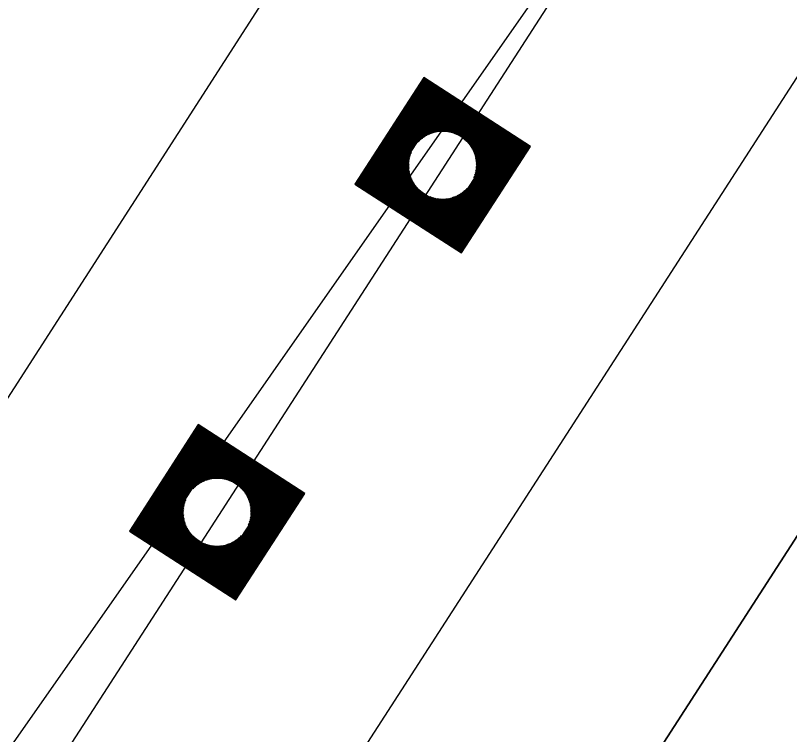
# Model space of a CAD drawing. Extents: x 14104283 to 14129344, y 8637090 to 8673339.
# Drawn here: x 14119366.81 to 14119404.15, y 8669207.66 to 8669242.35 of the extents above; entities that cross this region are included whole.
import ezdxf

# ---------------------------------------------------------------- set-up
doc = ezdxf.new("R2010")
doc.units = 0
for name, color, linetype in [('dsnCellElements', 7, 'Continuous'), ('dsnPaintExistingBrokenLaneLineWhite', 7, 'Continuous'), ('dsnPaintExistingDoubleCenterYellow', 7, 'Continuous'), ('dsnPaintExistingEdgeLineRightWhite', 7, 'Continuous'), ('dsnPaintPlaceBrokenLineWhite', 7, 'Continuous'), ('dsnPaintRemoveBrokenLineWhite', 7, 'Continuous'), ('dsnShadingPaved', 7, 'Continuous'), ('dsnStdLabel', 7, 'Continuous'), ('dsnTapePlaceChannelizingLaneYellow', 7, 'Continuous'), ('dsnTapePlaceChannelizingYellow', 7, 'Continuous')]:
    doc.layers.add(name, color=color, linetype=linetype)

msp = doc.modelspace()

# ---------------------------------------------------------------- linework, layer by layer
at = {"layer": 'dsnCellElements'}
for centre in [(14119387.415, 8669235.128), (14119376.539, 8669218.385)]:
    msp.add_circle(centre, 1.65, dxfattribs=at)
at = {"layer": 'dsnPaintExistingBrokenLaneLineWhite'}
msp.add_line((14119353.59, 8669160.467), (14119404.971, 8669240.065), dxfattribs=at)
at = {"layer": 'dsnPaintExistingDoubleCenterYellow'}
msp.add_line((14119292.215, 8669087.555), (14119403.438, 8669259.759), dxfattribs=at)
at = {"layer": 'dsnPaintExistingEdgeLineRightWhite'}
msp.add_line((14119329.789, 8669101.47), (14119537.52, 8669423.28), dxfattribs=at)
at = {"layer": 'dsnPaintPlaceBrokenLineWhite'}
msp.add_line((14119353.59, 8669160.467), (14119404.971, 8669240.065), dxfattribs=at)
at = {"layer": 'dsnPaintRemoveBrokenLineWhite'}
msp.add_lwpolyline([(14119165.41, 8668913.412), (14119189.033, 8668950.186), (14119216.95, 8668992.781), (14119247.944, 8669040.282), (14119277.52, 8669085.564), (14119307.01, 8669131.474), (14119338.846, 8669181.22), (14119365.698, 8669222.758), (14119393.589, 8669266.098)], dxfattribs=at)
at = {"layer": 'dsnShadingPaved'}
for p, q in [((14119403.438, 8669259.759), (14119219.81, 8668997.415)), ((14119292.603, 8669088.156), (14119403.438, 8669259.759)), ((14119415.053, 8669233.557), (14119367.38, 8669159.704))]:
    msp.add_line(p, q, dxfattribs=at)
at = {"layer": 'dsnStdLabel'}
for points in [[(14119388.325, 8669230.893), (14119391.65, 8669236.038), (14119386.505, 8669239.362), (14119383.18, 8669234.218), (14119388.325, 8669230.893)], [(14119388.322, 8669230.895), (14119391.645, 8669236.037), (14119386.506, 8669239.358), (14119383.185, 8669234.219), (14119388.327, 8669230.896)], [(14119388.319, 8669230.896), (14119391.641, 8669236.036), (14119386.507, 8669239.353), (14119383.189, 8669234.22), (14119388.329, 8669230.898)], [(14119388.367, 8669231.031), (14119391.595, 8669236.026), (14119386.517, 8669239.308), (14119383.235, 8669234.23), (14119388.346, 8669230.926)], [(14119388.357, 8669231.076), (14119391.55, 8669236.016), (14119386.527, 8669239.262), (14119383.281, 8669234.239), (14119388.364, 8669230.954)], [(14119388.347, 8669231.122), (14119391.504, 8669236.006), (14119386.537, 8669239.216), (14119383.326, 8669234.249), (14119388.382, 8669230.982)], [(14119388.338, 8669231.168), (14119391.458, 8669235.996), (14119386.546, 8669239.171), (14119383.372, 8669234.259), (14119388.367, 8669231.031)], [(14119388.328, 8669231.213), (14119391.413, 8669235.987), (14119386.556, 8669239.125), (14119383.418, 8669234.269), (14119388.357, 8669231.076)], [(14119388.318, 8669231.259), (14119391.367, 8669235.977), (14119386.566, 8669239.08), (14119383.463, 8669234.279), (14119388.347, 8669231.122)], [(14119388.308, 8669231.304), (14119391.321, 8669235.967), (14119386.576, 8669239.034), (14119383.509, 8669234.288), (14119388.338, 8669231.168)], [(14119388.298, 8669231.35), (14119391.276, 8669235.957), (14119386.586, 8669238.988), (14119383.554, 8669234.298), (14119388.328, 8669231.213)], [(14119388.289, 8669231.396), (14119391.23, 8669235.947), (14119386.595, 8669238.943), (14119383.6, 8669234.308), (14119388.318, 8669231.259)], [(14119388.279, 8669231.441), (14119391.185, 8669235.938), (14119386.605, 8669238.897), (14119383.646, 8669234.318), (14119388.308, 8669231.304)], [(14119388.269, 8669231.487), (14119391.139, 8669235.928), (14119386.615, 8669238.851), (14119383.691, 8669234.328), (14119388.298, 8669231.35)], [(14119388.259, 8669231.533), (14119391.093, 8669235.918), (14119386.625, 8669238.806), (14119383.737, 8669234.337), (14119388.289, 8669231.396)], [(14119388.249, 8669231.578), (14119391.048, 8669235.908), (14119386.635, 8669238.76), (14119383.783, 8669234.347), (14119388.279, 8669231.441)], [(14119388.24, 8669231.624), (14119391.002, 8669235.898), (14119386.644, 8669238.715), (14119383.828, 8669234.357), (14119388.269, 8669231.487)], [(14119388.23, 8669231.67), (14119390.956, 8669235.889), (14119386.654, 8669238.669), (14119383.874, 8669234.367), (14119388.259, 8669231.533)], [(14119388.22, 8669231.715), (14119390.911, 8669235.879), (14119386.664, 8669238.623), (14119383.919, 8669234.377), (14119388.249, 8669231.578)], [(14119388.21, 8669231.761), (14119390.865, 8669235.869), (14119386.674, 8669238.578), (14119383.965, 8669234.386), (14119388.24, 8669231.624)], [(14119388.2, 8669231.806), (14119390.82, 8669235.859), (14119386.684, 8669238.532), (14119384.011, 8669234.396), (14119388.23, 8669231.67)], [(14119388.191, 8669231.852), (14119390.774, 8669235.849), (14119386.693, 8669238.486), (14119384.056, 8669234.406), (14119388.22, 8669231.715)], [(14119388.181, 8669231.898), (14119390.728, 8669235.839), (14119386.703, 8669238.441), (14119384.102, 8669234.416), (14119388.21, 8669231.761)], [(14119388.171, 8669231.943), (14119390.683, 8669235.83), (14119386.713, 8669238.395), (14119384.148, 8669234.426), (14119388.2, 8669231.806)], [(14119388.161, 8669231.989), (14119390.637, 8669235.82), (14119386.723, 8669238.35), (14119384.193, 8669234.435), (14119388.191, 8669231.852)], [(14119388.151, 8669232.035), (14119390.591, 8669235.81), (14119386.733, 8669238.304), (14119384.239, 8669234.445), (14119388.181, 8669231.898)], [(14119388.141, 8669232.08), (14119390.546, 8669235.8), (14119386.742, 8669238.258), (14119384.284, 8669234.455), (14119388.171, 8669231.943)], [(14119388.132, 8669232.126), (14119390.5, 8669235.79), (14119386.752, 8669238.213), (14119384.33, 8669234.465), (14119388.161, 8669231.989)], [(14119388.122, 8669232.171), (14119390.454, 8669235.781), (14119386.762, 8669238.167), (14119384.376, 8669234.475), (14119388.151, 8669232.035)], [(14119388.112, 8669232.217), (14119390.409, 8669235.771), (14119386.772, 8669238.121), (14119384.421, 8669234.484), (14119388.141, 8669232.08)], [(14119388.102, 8669232.263), (14119390.363, 8669235.761), (14119386.782, 8669238.076), (14119384.467, 8669234.494), (14119388.132, 8669232.126)], [(14119388.092, 8669232.308), (14119390.318, 8669235.751), (14119386.791, 8669238.03), (14119384.513, 8669234.504), (14119388.122, 8669232.171)], [(14119388.083, 8669232.354), (14119390.272, 8669235.741), (14119386.801, 8669237.984), (14119384.558, 8669234.514), (14119388.112, 8669232.217)], [(14119388.073, 8669232.4), (14119390.226, 8669235.732), (14119386.811, 8669237.939), (14119384.604, 8669234.524), (14119388.102, 8669232.263)], [(14119388.063, 8669232.445), (14119390.181, 8669235.722), (14119386.821, 8669237.893), (14119384.65, 8669234.533), (14119388.092, 8669232.308)], [(14119388.053, 8669232.491), (14119390.135, 8669235.712), (14119386.831, 8669237.848), (14119384.695, 8669234.543), (14119388.083, 8669232.354)], [(14119388.043, 8669232.536), (14119390.089, 8669235.702), (14119386.841, 8669237.802), (14119384.741, 8669234.553), (14119388.073, 8669232.4)], [(14119388.034, 8669232.582), (14119390.044, 8669235.692), (14119386.85, 8669237.756), (14119384.786, 8669234.563), (14119388.063, 8669232.445)], [(14119388.024, 8669232.628), (14119389.998, 8669235.683), (14119386.86, 8669237.711), (14119384.832, 8669234.573), (14119388.053, 8669232.491)], [(14119388.014, 8669232.673), (14119389.953, 8669235.673), (14119386.87, 8669237.665), (14119384.878, 8669234.582), (14119388.043, 8669232.536)], [(14119388.004, 8669232.719), (14119389.907, 8669235.663), (14119386.88, 8669237.619), (14119384.923, 8669234.592), (14119388.034, 8669232.582)], [(14119387.994, 8669232.765), (14119389.861, 8669235.653), (14119386.89, 8669237.574), (14119384.969, 8669234.602), (14119388.024, 8669232.628)], [(14119387.985, 8669232.81), (14119389.816, 8669235.643), (14119386.899, 8669237.528), (14119385.015, 8669234.612), (14119388.014, 8669232.673)], [(14119387.975, 8669232.856), (14119389.77, 8669235.634), (14119386.909, 8669237.483), (14119385.06, 8669234.622), (14119388.004, 8669232.719)], [(14119387.965, 8669232.901), (14119389.724, 8669235.624), (14119386.919, 8669237.437), (14119385.106, 8669234.631), (14119387.994, 8669232.765)], [(14119387.955, 8669232.947), (14119389.679, 8669235.614), (14119386.929, 8669237.391), (14119385.151, 8669234.641), (14119387.985, 8669232.81)], [(14119388.027, 8669236.642), (14119386.939, 8669237.346), (14119386.235, 8669236.257)], [(14119387.893, 8669236.69), (14119386.948, 8669237.3), (14119386.338, 8669236.356)], [(14119387.788, 8669236.718), (14119386.958, 8669237.254), (14119386.422, 8669236.424)], [(14119387.699, 8669236.736), (14119386.968, 8669237.209), (14119386.495, 8669236.478)], [(14119387.62, 8669236.748), (14119386.978, 8669237.163), (14119386.563, 8669236.521)], [(14119387.547, 8669236.756), (14119386.988, 8669237.118), (14119386.626, 8669236.558)], [(14119387.48, 8669236.76), (14119386.997, 8669237.072), (14119386.685, 8669236.589)], [(14119387.417, 8669236.761), (14119387.007, 8669237.026), (14119386.742, 8669236.616)], [(14119387.358, 8669236.76), (14119387.017, 8669236.981), (14119386.796, 8669236.639)], [(14119387.302, 8669236.757), (14119387.027, 8669236.935), (14119386.849, 8669236.66)], [(14119387.248, 8669236.753), (14119387.037, 8669236.889), (14119386.9, 8669236.678)], [(14119387.197, 8669236.746), (14119387.046, 8669236.844), (14119386.949, 8669236.693)], [(14119387.148, 8669236.739), (14119387.056, 8669236.798), (14119386.997, 8669236.707)], [(14119387.1, 8669236.73), (14119387.066, 8669236.753), (14119387.044, 8669236.718)], [(14119388.93, 8669234.516), (14119389.633, 8669235.604), (14119388.544, 8669236.308)], [(14119388.977, 8669234.65), (14119389.588, 8669235.594), (14119388.643, 8669236.205)], [(14119389.005, 8669234.754), (14119389.542, 8669235.585), (14119388.712, 8669236.121)], [(14119389.024, 8669234.844), (14119389.496, 8669235.575), (14119388.765, 8669236.047)], [(14119385.901, 8669235.74), (14119385.197, 8669234.651), (14119386.286, 8669233.947)], [(14119389.036, 8669234.923), (14119389.451, 8669235.565), (14119388.809, 8669235.98)], [(14119389.043, 8669234.995), (14119389.405, 8669235.555), (14119388.845, 8669235.917)], [(14119389.047, 8669235.062), (14119389.359, 8669235.545), (14119388.876, 8669235.857)], [(14119389.049, 8669235.125), (14119389.314, 8669235.536), (14119388.903, 8669235.801)], [(14119389.048, 8669235.185), (14119389.268, 8669235.526), (14119388.927, 8669235.746)], [(14119389.045, 8669235.241), (14119389.223, 8669235.516), (14119388.947, 8669235.694)], [(14119389.04, 8669235.294), (14119389.177, 8669235.506), (14119388.965, 8669235.643)], [(14119385.853, 8669235.605), (14119385.243, 8669234.661), (14119386.187, 8669234.051)], [(14119385.825, 8669235.501), (14119385.288, 8669234.671), (14119386.118, 8669234.134)], [(14119385.807, 8669235.412), (14119385.334, 8669234.68), (14119386.065, 8669234.208)], [(14119385.794, 8669235.332), (14119385.38, 8669234.69), (14119386.022, 8669234.275)], [(14119389.034, 8669235.346), (14119389.131, 8669235.496), (14119388.981, 8669235.594)], [(14119389.027, 8669235.395), (14119389.086, 8669235.487), (14119388.994, 8669235.546)], [(14119389.018, 8669235.443), (14119389.04, 8669235.477), (14119389.006, 8669235.499)], [(14119385.787, 8669235.26), (14119385.425, 8669234.7), (14119385.985, 8669234.338)], [(14119385.783, 8669235.193), (14119385.471, 8669234.71), (14119385.954, 8669234.398)], [(14119385.782, 8669235.13), (14119385.516, 8669234.72), (14119385.927, 8669234.455)], [(14119385.783, 8669235.071), (14119385.562, 8669234.729), (14119385.903, 8669234.509)], [(14119385.786, 8669235.014), (14119385.608, 8669234.739), (14119385.883, 8669234.561)], [(14119385.79, 8669234.961), (14119385.653, 8669234.749), (14119385.865, 8669234.612)], [(14119385.796, 8669234.909), (14119385.699, 8669234.759), (14119385.85, 8669234.662)], [(14119385.804, 8669234.86), (14119385.745, 8669234.769), (14119385.836, 8669234.71)], [(14119385.812, 8669234.813), (14119385.79, 8669234.779), (14119385.824, 8669234.756)], [(14119387.916, 8669233.13), (14119388.335, 8669233.778)], [(14119387.926, 8669233.084), (14119388.409, 8669233.831)], [(14119387.936, 8669233.038), (14119388.492, 8669233.9)], [(14119387.945, 8669232.993), (14119388.595, 8669233.998)], [(14119386.803, 8669233.613), (14119387.975, 8669232.856)], [(14119386.938, 8669233.566), (14119387.965, 8669232.901)], [(14119387.042, 8669233.537), (14119387.955, 8669232.947)], [(14119387.131, 8669233.519), (14119387.945, 8669232.993)], [(14119387.21, 8669233.507), (14119387.936, 8669233.038)], [(14119387.283, 8669233.5), (14119387.926, 8669233.084)], [(14119387.35, 8669233.495), (14119387.916, 8669233.13)], [(14119387.413, 8669233.494), (14119387.906, 8669233.175)], [(14119387.472, 8669233.495), (14119387.896, 8669233.221)], [(14119387.528, 8669233.498), (14119387.887, 8669233.266)], [(14119387.582, 8669233.503), (14119387.877, 8669233.312)], [(14119387.633, 8669233.509), (14119387.867, 8669233.358)], [(14119387.683, 8669233.516), (14119387.857, 8669233.403)], [(14119387.73, 8669233.525), (14119387.847, 8669233.449)], [(14119387.847, 8669233.449), (14119387.93, 8669233.578)], [(14119387.857, 8669233.403), (14119387.981, 8669233.595)], [(14119387.867, 8669233.358), (14119388.034, 8669233.616)], [(14119387.877, 8669233.312), (14119388.088, 8669233.639)], [(14119387.887, 8669233.266), (14119388.145, 8669233.666)], [(14119387.896, 8669233.221), (14119388.204, 8669233.698)], [(14119387.906, 8669233.175), (14119388.267, 8669233.734)], [(14119377.449, 8669214.15), (14119380.774, 8669219.295), (14119375.629, 8669222.62), (14119372.304, 8669217.475), (14119377.449, 8669214.15)], [(14119377.446, 8669214.152), (14119380.77, 8669219.294), (14119375.63, 8669222.616), (14119372.309, 8669217.476), (14119377.451, 8669214.153)], [(14119377.444, 8669214.154), (14119380.765, 8669219.293), (14119375.631, 8669222.611), (14119372.314, 8669217.477), (14119377.453, 8669214.156)], [(14119377.491, 8669214.288), (14119380.719, 8669219.283), (14119375.641, 8669222.565), (14119372.359, 8669217.487), (14119377.471, 8669214.184)], [(14119377.481, 8669214.334), (14119380.674, 8669219.274), (14119375.651, 8669222.52), (14119372.405, 8669217.497), (14119377.489, 8669214.211)], [(14119377.472, 8669214.38), (14119380.628, 8669219.264), (14119375.661, 8669222.474), (14119372.45, 8669217.507), (14119377.506, 8669214.239)], [(14119377.462, 8669214.425), (14119380.582, 8669219.254), (14119375.671, 8669222.428), (14119372.496, 8669217.517), (14119377.491, 8669214.288)], [(14119377.452, 8669214.471), (14119380.537, 8669219.244), (14119375.68, 8669222.383), (14119372.542, 8669217.526), (14119377.481, 8669214.334)], [(14119377.442, 8669214.517), (14119380.491, 8669219.234), (14119375.69, 8669222.337), (14119372.587, 8669217.536), (14119377.472, 8669214.38)], [(14119377.432, 8669214.562), (14119380.446, 8669219.225), (14119375.7, 8669222.292), (14119372.633, 8669217.546), (14119377.462, 8669214.425)], [(14119377.423, 8669214.608), (14119380.4, 8669219.215), (14119375.71, 8669222.246), (14119372.679, 8669217.556), (14119377.452, 8669214.471)], [(14119377.413, 8669214.653), (14119380.354, 8669219.205), (14119375.72, 8669222.2), (14119372.724, 8669217.566), (14119377.442, 8669214.517)], [(14119377.403, 8669214.699), (14119380.309, 8669219.195), (14119375.729, 8669222.155), (14119372.77, 8669217.575), (14119377.432, 8669214.562)], [(14119377.393, 8669214.745), (14119380.263, 8669219.185), (14119375.739, 8669222.109), (14119372.815, 8669217.585), (14119377.423, 8669214.608)], [(14119377.383, 8669214.79), (14119380.217, 8669219.176), (14119375.749, 8669222.063), (14119372.861, 8669217.595), (14119377.413, 8669214.653)], [(14119377.373, 8669214.836), (14119380.172, 8669219.166), (14119375.759, 8669222.018), (14119372.907, 8669217.605), (14119377.403, 8669214.699)], [(14119377.364, 8669214.882), (14119380.126, 8669219.156), (14119375.769, 8669221.972), (14119372.952, 8669217.615), (14119377.393, 8669214.745)], [(14119377.354, 8669214.927), (14119380.081, 8669219.146), (14119375.778, 8669221.927), (14119372.998, 8669217.624), (14119377.383, 8669214.79)], [(14119377.344, 8669214.973), (14119380.035, 8669219.136), (14119375.788, 8669221.881), (14119373.044, 8669217.634), (14119377.373, 8669214.836)], [(14119377.334, 8669215.018), (14119379.989, 8669219.127), (14119375.798, 8669221.835), (14119373.089, 8669217.644), (14119377.364, 8669214.882)], [(14119377.324, 8669215.064), (14119379.944, 8669219.117), (14119375.808, 8669221.79), (14119373.135, 8669217.654), (14119377.354, 8669214.927)], [(14119377.315, 8669215.11), (14119379.898, 8669219.107), (14119375.818, 8669221.744), (14119373.181, 8669217.664), (14119377.344, 8669214.973)], [(14119377.305, 8669215.155), (14119379.852, 8669219.097), (14119375.827, 8669221.698), (14119373.226, 8669217.673), (14119377.334, 8669215.018)], [(14119377.295, 8669215.201), (14119379.807, 8669219.087), (14119375.837, 8669221.653), (14119373.272, 8669217.683), (14119377.324, 8669215.064)], [(14119377.285, 8669215.247), (14119379.761, 8669219.078), (14119375.847, 8669221.607), (14119373.317, 8669217.693), (14119377.315, 8669215.11)], [(14119377.275, 8669215.292), (14119379.716, 8669219.068), (14119375.857, 8669221.562), (14119373.363, 8669217.703), (14119377.305, 8669215.155)], [(14119377.266, 8669215.338), (14119379.67, 8669219.058), (14119375.867, 8669221.516), (14119373.409, 8669217.713), (14119377.295, 8669215.201)], [(14119377.256, 8669215.383), (14119379.624, 8669219.048), (14119375.876, 8669221.47), (14119373.454, 8669217.722), (14119377.285, 8669215.247)], [(14119377.246, 8669215.429), (14119379.579, 8669219.038), (14119375.886, 8669221.425), (14119373.5, 8669217.732), (14119377.275, 8669215.292)], [(14119377.236, 8669215.475), (14119379.533, 8669219.029), (14119375.896, 8669221.379), (14119373.546, 8669217.742), (14119377.266, 8669215.338)], [(14119377.226, 8669215.52), (14119379.487, 8669219.019), (14119375.906, 8669221.333), (14119373.591, 8669217.752), (14119377.256, 8669215.383)], [(14119377.217, 8669215.566), (14119379.442, 8669219.009), (14119375.916, 8669221.288), (14119373.637, 8669217.762), (14119377.246, 8669215.429)], [(14119377.207, 8669215.612), (14119379.396, 8669218.999), (14119375.925, 8669221.242), (14119373.682, 8669217.771), (14119377.236, 8669215.475)], [(14119377.197, 8669215.657), (14119379.351, 8669218.989), (14119375.935, 8669221.197), (14119373.728, 8669217.781), (14119377.226, 8669215.52)], [(14119377.187, 8669215.703), (14119379.305, 8669218.98), (14119375.945, 8669221.151), (14119373.774, 8669217.791), (14119377.217, 8669215.566)], [(14119377.177, 8669215.748), (14119379.259, 8669218.97), (14119375.955, 8669221.105), (14119373.819, 8669217.801), (14119377.207, 8669215.612)], [(14119377.168, 8669215.794), (14119379.214, 8669218.96), (14119375.965, 8669221.06), (14119373.865, 8669217.811), (14119377.197, 8669215.657)], [(14119377.158, 8669215.84), (14119379.168, 8669218.95), (14119375.974, 8669221.014), (14119373.911, 8669217.82), (14119377.187, 8669215.703)], [(14119377.148, 8669215.885), (14119379.122, 8669218.94), (14119375.984, 8669220.968), (14119373.956, 8669217.83), (14119377.177, 8669215.748)], [(14119377.138, 8669215.931), (14119379.077, 8669218.93), (14119375.994, 8669220.923), (14119374.002, 8669217.84), (14119377.168, 8669215.794)], [(14119377.128, 8669215.977), (14119379.031, 8669218.921), (14119376.004, 8669220.877), (14119374.047, 8669217.85), (14119377.158, 8669215.84)], [(14119377.119, 8669216.022), (14119378.985, 8669218.911), (14119376.014, 8669220.832), (14119374.093, 8669217.86), (14119377.148, 8669215.885)], [(14119377.109, 8669216.068), (14119378.94, 8669218.901), (14119376.023, 8669220.786), (14119374.139, 8669217.87), (14119377.138, 8669215.931)], [(14119377.099, 8669216.113), (14119378.894, 8669218.891), (14119376.033, 8669220.74), (14119374.184, 8669217.879), (14119377.128, 8669215.977)], [(14119377.089, 8669216.159), (14119378.849, 8669218.881), (14119376.043, 8669220.695), (14119374.23, 8669217.889), (14119377.119, 8669216.022)], [(14119377.079, 8669216.205), (14119378.803, 8669218.872), (14119376.053, 8669220.649), (14119374.276, 8669217.899), (14119377.109, 8669216.068)], [(14119377.151, 8669219.9), (14119376.063, 8669220.603), (14119375.359, 8669219.515)], [(14119377.017, 8669219.947), (14119376.073, 8669220.558), (14119375.462, 8669219.613)], [(14119376.912, 8669219.976), (14119376.082, 8669220.512), (14119375.546, 8669219.682)], [(14119376.823, 8669219.994), (14119376.092, 8669220.466), (14119375.62, 8669219.735)], [(14119376.744, 8669220.006), (14119376.102, 8669220.421), (14119375.687, 8669219.779)], [(14119376.672, 8669220.013), (14119376.112, 8669220.375), (14119375.75, 8669219.815)], [(14119376.604, 8669220.017), (14119376.122, 8669220.33), (14119375.809, 8669219.847)], [(14119376.542, 8669220.019), (14119376.131, 8669220.284), (14119375.866, 8669219.874)], [(14119376.482, 8669220.018), (14119376.141, 8669220.238), (14119375.921, 8669219.897)], [(14119376.426, 8669220.015), (14119376.151, 8669220.193), (14119375.973, 8669219.918)], [(14119376.372, 8669220.01), (14119376.161, 8669220.147), (14119376.024, 8669219.935)], [(14119376.321, 8669220.004), (14119376.171, 8669220.101), (14119376.073, 8669219.951)], [(14119376.272, 8669219.997), (14119376.18, 8669220.056), (14119376.121, 8669219.964)], [(14119376.224, 8669219.988), (14119376.19, 8669220.01), (14119376.168, 8669219.976)], [(14119378.054, 8669217.773), (14119378.757, 8669218.862), (14119377.669, 8669219.565)], [(14119378.101, 8669217.908), (14119378.712, 8669218.852), (14119377.767, 8669219.462)], [(14119378.13, 8669218.012), (14119378.666, 8669218.842), (14119377.836, 8669219.379)], [(14119378.148, 8669218.101), (14119378.62, 8669218.832), (14119377.889, 8669219.305)], [(14119378.16, 8669218.181), (14119378.575, 8669218.823), (14119377.933, 8669219.238)], [(14119375.025, 8669218.997), (14119374.321, 8669217.909), (14119375.41, 8669217.205)], [(14119374.977, 8669218.863), (14119374.367, 8669217.919), (14119375.311, 8669217.308)], [(14119378.167, 8669218.253), (14119378.529, 8669218.813), (14119377.969, 8669219.175)], [(14119378.171, 8669218.32), (14119378.484, 8669218.803), (14119378.001, 8669219.115)], [(14119378.173, 8669218.383), (14119378.438, 8669218.793), (14119378.028, 8669219.058)], [(14119378.172, 8669218.442), (14119378.392, 8669218.783), (14119378.051, 8669219.004)], [(14119378.169, 8669218.498), (14119378.347, 8669218.774), (14119378.072, 8669218.951)], [(14119378.164, 8669218.552), (14119378.301, 8669218.764), (14119378.089, 8669218.901)], [(14119378.158, 8669218.603), (14119378.255, 8669218.754), (14119378.105, 8669218.851)], [(14119374.949, 8669218.759), (14119374.412, 8669217.928), (14119375.243, 8669217.392)], [(14119374.931, 8669218.669), (14119374.458, 8669217.938), (14119375.189, 8669217.466)], [(14119374.919, 8669218.59), (14119374.504, 8669217.948), (14119375.146, 8669217.533)], [(14119374.911, 8669218.518), (14119374.549, 8669217.958), (14119375.109, 8669217.596)], [(14119378.151, 8669218.653), (14119378.21, 8669218.744), (14119378.118, 8669218.803)], [(14119378.142, 8669218.7), (14119378.164, 8669218.734), (14119378.13, 8669218.756)], [(14119374.907, 8669218.45), (14119374.595, 8669217.968), (14119375.078, 8669217.655)], [(14119374.906, 8669218.388), (14119374.641, 8669217.977), (14119375.051, 8669217.712)], [(14119374.907, 8669218.328), (14119374.686, 8669217.987), (14119375.027, 8669217.767)], [(14119374.91, 8669218.272), (14119374.732, 8669217.997), (14119375.007, 8669217.819)], [(14119374.914, 8669218.218), (14119374.777, 8669218.007), (14119374.989, 8669217.87)], [(14119374.92, 8669218.167), (14119374.823, 8669218.017), (14119374.974, 8669217.919)], [(14119374.928, 8669218.118), (14119374.869, 8669218.026), (14119374.96, 8669217.967)], [(14119374.936, 8669218.07), (14119374.914, 8669218.036), (14119374.949, 8669218.014)], [(14119377.03, 8669216.433), (14119377.392, 8669216.992)], [(14119377.04, 8669216.387), (14119377.459, 8669217.035)], [(14119377.05, 8669216.342), (14119377.533, 8669217.089)], [(14119377.06, 8669216.296), (14119377.616, 8669217.157)], [(14119377.07, 8669216.25), (14119377.719, 8669217.256)], [(14119375.927, 8669216.871), (14119377.099, 8669216.113)], [(14119376.062, 8669216.823), (14119377.089, 8669216.159)], [(14119376.166, 8669216.795), (14119377.079, 8669216.205)], [(14119376.255, 8669216.777), (14119377.07, 8669216.25)], [(14119376.335, 8669216.765), (14119377.06, 8669216.296)], [(14119376.407, 8669216.757), (14119377.05, 8669216.342)], [(14119376.474, 8669216.753), (14119377.04, 8669216.387)], [(14119376.537, 8669216.752), (14119377.03, 8669216.433)], [(14119376.596, 8669216.753), (14119377.021, 8669216.479)], [(14119376.652, 8669216.756), (14119377.011, 8669216.524)], [(14119376.706, 8669216.76), (14119377.001, 8669216.57)], [(14119376.757, 8669216.766), (14119376.991, 8669216.615)], [(14119376.807, 8669216.774), (14119376.981, 8669216.661)], [(14119376.854, 8669216.782), (14119376.972, 8669216.707)], [(14119376.972, 8669216.707), (14119377.055, 8669216.835)], [(14119376.981, 8669216.661), (14119377.105, 8669216.853)], [(14119376.991, 8669216.615), (14119377.158, 8669216.874)], [(14119377.001, 8669216.57), (14119377.212, 8669216.897)], [(14119377.011, 8669216.524), (14119377.269, 8669216.924)], [(14119377.021, 8669216.479), (14119377.329, 8669216.955)]]:
    msp.add_lwpolyline(points, dxfattribs=at)
at = {"layer": 'dsnTapePlaceChannelizingLaneYellow'}
msp.add_line((14119403.438, 8669259.759), (14119219.81, 8668997.415), dxfattribs=at)
at = {"layer": 'dsnTapePlaceChannelizingYellow'}
msp.add_line((14119292.603, 8669088.156), (14119403.438, 8669259.759), dxfattribs=at)

doc.saveas('drawing.dxf')
